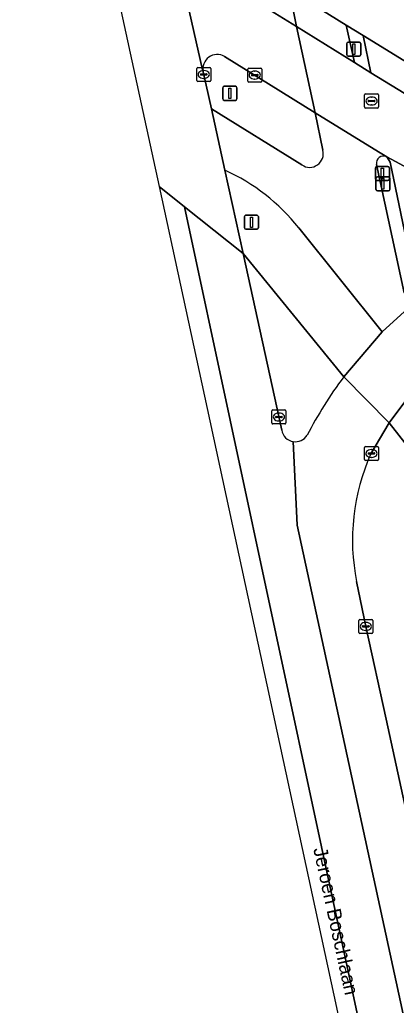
# Model space of a CAD drawing. Extents: x 163008 to 163854, y 382777 to 383982.
# Drawn here: x 163122.8 to 163149.6, y 383534.4 to 383604.5 of the extents above; entities that cross this region are included whole.
import ezdxf

# ---------------------------------------------------------------- set-up
doc = ezdxf.new("R2010")
doc.units = 0
for name, color, linetype in [('IMGEO_Berm_groen', 7, 'Continuous'), ('IMGEO_Drukknoppaal', 7, 'Continuous'), ('IMGEO_Fietspad_open', 7, 'Continuous'), ('IMGEO_Kolk', 7, 'Continuous'), ('IMGEO_Openbare_ruimte_label', 7, 'Continuous'), ('IMGEO_Rijbaan_lokaal_gesloten', 7, 'Continuous'), ('IMGEO_Rijbaan_regionaal_gesloten', 7, 'Continuous'), ('IMGEO_Rioolput', 7, 'Continuous'), ('IMGEO_Verkeerseiland_open', 7, 'Continuous'), ('IMGEO_Verkeersregelinstallatiepaal', 7, 'Continuous'), ('IMGEO_Voetpad_open', 7, 'Continuous')]:
    doc.layers.add(name, color=color, linetype=linetype)

msp = doc.modelspace()

# ---------------------------------------------------------------- linework, layer by layer
at = {"layer": 'IMGEO_Berm_groen'}
for points in [[(163151.536, 383572.607), (163149.064, 383575.796), (163147.75, 383573.589)], [(163146.741, 383564.507), (163147.395, 383561.318), (163148.833, 383554.724), (163160.745, 383500), (163161.912, 383494.662), (163163.127, 383489.1), (163164.832, 383481.224)]]:
    msp.add_lwpolyline(points, dxfattribs=at)
msp.add_arc((163161.464, 383567.468), 15.018, 155.94815, 191.37285, dxfattribs=at)
at = {"layer": 'IMGEO_Drukknoppaal'}
for p, q in [((163148.117, 383592.385), (163148.117, 383593.185)), ((163148.117, 383593.185), (163148.117, 383592.385)), ((163148.217, 383593.285), (163149.007, 383593.285)), ((163149.007, 383593.285), (163148.217, 383593.285)), ((163149.107, 383593.185), (163149.107, 383592.385)), ((163149.107, 383592.385), (163149.107, 383593.185)), ((163149.007, 383592.285), (163148.217, 383592.285)), ((163148.217, 383592.285), (163149.007, 383592.285))]:
    msp.add_line(p, q, dxfattribs=at)
msp.add_lwpolyline([(163148.537, 383593.16), (163148.687, 383593.16), (163148.687, 383592.41), (163148.537, 383592.41), (163148.537, 383593.16)], dxfattribs=at)
for centre, start, end in [((163148.217, 383593.185), 90, 180), ((163148.217, 383593.185), 90, 180), ((163149.007, 383593.185), 0, 90), ((163149.007, 383593.185), 360, 90), ((163148.217, 383592.385), 180, 270), ((163148.217, 383592.385), 180, 270), ((163149.007, 383592.385), 270, 0), ((163149.007, 383592.385), 270, 0)]:
    msp.add_arc(centre, 0.1, start, end, dxfattribs=at)
at = {"layer": 'IMGEO_Fietspad_open'}
msp.add_lwpolyline([(163146.595, 383601.415), (163145.987, 383604.063), (163141.935, 383606.587), (163142.464, 383603.967)], close=True, dxfattribs=at)
for points in [[(163142.846, 383594.125), (163136.416, 383598.11), (163137.366, 383593.742)], [(163148.889, 383594.699), (163148.291, 383595.055), (163143.799, 383597.833), (163144.346, 383595.168)], [(163150.53, 383584.668), (163150.131, 383585.025), (163148.151, 383594.149)], [(163142.621, 383589.659), (163148.549, 383582.252), (163150.921, 383584.421), (163151.091, 383584.57)]]:
    msp.add_lwpolyline(points, dxfattribs=at)
for centre, radius, start, end in [((163143.397, 383594.933), 0.978, 235.71118, 13.91317), ((163148.654, 383594.245), 0.512, 62.61764, 190.77355), ((163131.697, 383581.022), 13.926, 38.3299, 65.97752)]:
    msp.add_arc(centre, radius, start, end, dxfattribs=at)
at = {"layer": 'IMGEO_Kolk'}
for p, q in [((163135.367, 383600.128), (163135.367, 383600.98)), ((163135.442, 383601.054), (163136.294, 383601.054)), ((163135.669, 383600.597), (163136.067, 383600.597)), ((163135.855, 383600.834), (163135.88, 383600.834)), ((163136.368, 383600.98), (163136.368, 383600.128)), ((163138.995, 383600.085), (163138.995, 383600.937)), ((163139.07, 383601.011), (163139.922, 383601.011)), ((163139.483, 383600.791), (163139.508, 383600.791)), ((163139.996, 383600.937), (163139.996, 383600.085)), ((163136.294, 383600.054), (163135.442, 383600.054)), ((163135.626, 383600.548), (163135.626, 383600.56)), ((163136.064, 383600.511), (163135.666, 383600.511)), ((163135.878, 383600.274), (163135.853, 383600.274)), ((163136.11, 383600.56), (163136.11, 383600.548)), ((163139.922, 383600.011), (163139.07, 383600.011)), ((163139.254, 383600.505), (163139.254, 383600.517)), ((163139.692, 383600.468), (163139.294, 383600.468)), ((163139.297, 383600.554), (163139.695, 383600.554)), ((163139.506, 383600.231), (163139.481, 383600.231)), ((163139.738, 383600.517), (163139.738, 383600.505)), ((163140.713, 383575.783), (163140.713, 383576.635)), ((163140.788, 383576.709), (163141.64, 383576.709)), ((163140.972, 383576.203), (163140.972, 383576.215)), ((163141.41, 383576.166), (163141.012, 383576.166)), ((163141.015, 383576.252), (163141.413, 383576.252)), ((163141.201, 383576.489), (163141.226, 383576.489)), ((163141.456, 383576.215), (163141.456, 383576.203)), ((163141.714, 383576.635), (163141.714, 383575.783)), ((163141.64, 383575.709), (163140.788, 383575.709)), ((163141.224, 383575.929), (163141.199, 383575.929)), ((163147.296, 383573.186), (163147.296, 383574.038)), ((163147.371, 383574.112), (163148.223, 383574.112)), ((163148.297, 383574.038), (163148.297, 383573.186)), ((163147.555, 383573.606), (163147.555, 383573.618)), ((163147.993, 383573.569), (163147.595, 383573.569)), ((163147.598, 383573.655), (163147.996, 383573.655)), ((163147.807, 383573.332), (163147.782, 383573.332)), ((163147.784, 383573.892), (163147.809, 383573.892)), ((163148.039, 383573.618), (163148.039, 383573.606)), ((163148.223, 383573.112), (163147.371, 383573.112)), ((163146.895, 383560.892), (163146.895, 383561.744)), ((163146.97, 383561.818), (163147.822, 383561.818)), ((163147.197, 383561.361), (163147.595, 383561.361)), ((163147.383, 383561.598), (163147.408, 383561.598)), ((163147.896, 383561.744), (163147.896, 383560.892)), ((163147.822, 383560.818), (163146.97, 383560.818)), ((163147.154, 383561.312), (163147.154, 383561.324)), ((163147.592, 383561.275), (163147.194, 383561.275)), ((163147.406, 383561.038), (163147.381, 383561.038)), ((163147.638, 383561.324), (163147.638, 383561.312))]:
    msp.add_line(p, q, dxfattribs=at)
for points in [[(163135.367, 383600.128), (163135.367, 383600.98)], [(163135.442, 383601.054), (163136.294, 383601.054)], [(163136.368, 383600.98), (163136.368, 383600.128)], [(163138.995, 383600.085), (163138.995, 383600.937)], [(163139.07, 383601.011), (163139.922, 383601.011)], [(163139.996, 383600.937), (163139.996, 383600.085)], [(163136.294, 383600.054), (163135.442, 383600.054)], [(163139.922, 383600.011), (163139.07, 383600.011)], [(163140.713, 383575.783), (163140.713, 383576.635)], [(163140.788, 383576.709), (163141.64, 383576.709)], [(163141.714, 383576.635), (163141.714, 383575.783)], [(163141.64, 383575.709), (163140.788, 383575.709)], [(163147.296, 383573.186), (163147.296, 383574.038)], [(163147.371, 383574.112), (163148.223, 383574.112)], [(163148.297, 383574.038), (163148.297, 383573.186)], [(163148.223, 383573.112), (163147.371, 383573.112)], [(163146.895, 383560.892), (163146.895, 383561.744)], [(163146.97, 383561.818), (163147.822, 383561.818)], [(163147.896, 383561.744), (163147.896, 383560.892)], [(163147.822, 383560.818), (163146.97, 383560.818)]]:
    msp.add_lwpolyline(points, dxfattribs=at)
for centre, radius, start, end in [((163135.444, 383600.978), 0.0765, 91.55205, 178.44795), ((163135.444, 383600.978), 0.0765, 91.55205, 178.44795), ((163135.666, 383600.557), 0.0403, 85.87752, 175.75265), ((163136.071, 383600.559), 0.0386, 1.73085, 96.63898), ((163136.292, 383600.978), 0.0765, 1.55205, 88.44795), ((163136.292, 383600.978), 0.0765, 1.55205, 88.44795), ((163139.072, 383600.935), 0.0765, 91.55205, 178.44795), ((163139.072, 383600.935), 0.0765, 91.55205, 178.44795), ((163139.92, 383600.935), 0.0765, 1.55205, 88.44795), ((163139.92, 383600.935), 0.0765, 1.55205, 88.44795), ((163135.444, 383600.13), 0.0765, 181.55205, 268.44795), ((163135.444, 383600.13), 0.0765, 181.55205, 268.44795), ((163135.663, 383600.547), 0.0366, 178.93798, 274.71019), ((163136.067, 383600.554), 0.043, 264.86636, 352.45326), ((163136.292, 383600.13), 0.0765, 271.55205, 358.44795), ((163136.292, 383600.13), 0.0765, 271.55205, 358.44795), ((163139.072, 383600.087), 0.0765, 181.55205, 268.44795), ((163139.072, 383600.087), 0.0765, 181.55205, 268.44795), ((163139.294, 383600.514), 0.0403, 85.87752, 175.75265), ((163139.291, 383600.504), 0.0366, 178.93798, 274.71019), ((163139.695, 383600.511), 0.043, 264.86636, 352.45326), ((163139.699, 383600.516), 0.0386, 1.73085, 96.63898), ((163139.92, 383600.087), 0.0765, 271.55205, 358.44795), ((163139.92, 383600.087), 0.0765, 271.55205, 358.44795), ((163140.79, 383576.633), 0.0765, 91.55205, 178.44795), ((163140.79, 383576.633), 0.0765, 91.55205, 178.44795), ((163141.012, 383576.212), 0.0403, 85.87752, 175.75265), ((163141.009, 383576.202), 0.0366, 178.93798, 274.71019), ((163141.413, 383576.209), 0.043, 264.86636, 352.45326), ((163141.417, 383576.214), 0.0386, 1.73085, 96.63898), ((163141.638, 383576.633), 0.0765, 1.55205, 88.44795), ((163141.638, 383576.633), 0.0765, 1.55205, 88.44795), ((163140.79, 383575.785), 0.0765, 181.55205, 268.44795), ((163140.79, 383575.785), 0.0765, 181.55205, 268.44795), ((163141.638, 383575.785), 0.0765, 271.55205, 358.44795), ((163141.638, 383575.785), 0.0765, 271.55205, 358.44795), ((163147.373, 383574.036), 0.0765, 91.55205, 178.44795), ((163147.373, 383574.036), 0.0765, 91.55205, 178.44795), ((163148.221, 383574.036), 0.0765, 1.55205, 88.44795), ((163148.221, 383574.036), 0.0765, 1.55205, 88.44795), ((163147.595, 383573.615), 0.0403, 85.87752, 175.75265), ((163147.592, 383573.605), 0.0366, 178.93798, 274.71019), ((163147.996, 383573.612), 0.043, 264.86636, 352.45326), ((163148, 383573.617), 0.0386, 1.73085, 96.63898), ((163147.373, 383573.188), 0.0765, 181.55205, 268.44795), ((163147.373, 383573.188), 0.0765, 181.55205, 268.44795), ((163148.221, 383573.188), 0.0765, 271.55205, 358.44795), ((163148.221, 383573.188), 0.0765, 271.55205, 358.44795), ((163146.972, 383561.742), 0.0765, 91.55205, 178.44795), ((163146.972, 383561.742), 0.0765, 91.55205, 178.44795), ((163147.194, 383561.321), 0.0403, 85.87752, 175.75265), ((163147.599, 383561.323), 0.0386, 1.73085, 96.63898), ((163147.82, 383561.742), 0.0765, 1.55205, 88.44795), ((163147.82, 383561.742), 0.0765, 1.55205, 88.44795), ((163146.972, 383560.894), 0.0765, 181.55205, 268.44795), ((163146.972, 383560.894), 0.0765, 181.55205, 268.44795), ((163147.191, 383561.311), 0.0366, 178.93798, 274.71019), ((163147.595, 383561.318), 0.043, 264.86636, 352.45326), ((163147.82, 383560.894), 0.0765, 271.55205, 358.44795), ((163147.82, 383560.894), 0.0765, 271.55205, 358.44795)]:
    msp.add_arc(centre, radius, start, end, dxfattribs=at)
for centre, major_axis, ratio, start_param, end_param in [((163135.854, 383600.554), (-0.387, 0.002), 0.722429, 4.712389, 7.853982), ((163135.879, 383600.554), (-0.39, 0.002), 0.717154, 1.570796, 4.712389), ((163139.482, 383600.511), (-0.387, 0.002), 0.722429, 4.712389, 7.853982), ((163139.507, 383600.511), (-0.39, 0.002), 0.717154, 1.570796, 4.712389), ((163141.2, 383576.209), (-0.387, 0.002), 0.722429, 4.712389, 7.853982), ((163141.225, 383576.209), (-0.39, 0.002), 0.717154, 1.570796, 4.712389), ((163147.783, 383573.612), (-0.387, 0.002), 0.722429, 4.712389, 7.853982), ((163147.808, 383573.612), (-0.39, 0.002), 0.717154, 1.570796, 4.712389), ((163147.382, 383561.318), (-0.387, 0.002), 0.722429, 4.712389, 7.853982), ((163147.407, 383561.318), (-0.39, 0.002), 0.717154, 1.570796, 4.712389)]:
    msp.add_ellipse(centre, major_axis=major_axis, ratio=ratio, start_param=start_param, end_param=end_param, dxfattribs=at)
at = {"layer": 'IMGEO_Rijbaan_lokaal_gesloten'}
for points in [[(163130.555, 383625.629), (163129.893, 383626.912), (163135.786, 383600.895), (163135.826, 383600.741)], [(163156.493, 383608.158), (163147.428, 383613.827), (163147.194, 383613.973), (163144.456, 383615.686), (163144.337, 383615.76), (163143.482, 383616.295), (163143.218, 383616.452), (163138.241, 383619.414), (163141.935, 383606.587), (163145.987, 383604.063), (163147.203, 383603.335), (163150.412, 383601.351), (163152.93, 383599.793)], [(163137.347, 383601.846), (163143.799, 383597.833), (163142.464, 383603.967), (163137.53, 383607.019)], [(163154.072, 383597.007), (163150.664, 383598.904), (163147.75, 383600.682), (163146.595, 383601.415), (163142.464, 383603.967), (163143.799, 383597.833), (163148.291, 383595.055), (163148.889, 383594.699), (163152.492, 383592.756), (163154.256, 383591.873), (163156.301, 383590.949)]]:
    msp.add_lwpolyline(points, dxfattribs=at)
msp.add_lwpolyline([(163154.243, 383581.225), (163154.371, 383581.339), (163156.83, 383583.531), (163153.813, 383586.947), (163151.326, 383584.774), (163151.091, 383584.57), (163150.921, 383584.421), (163148.549, 383582.252), (163145.821, 383579.058), (163149.064, 383575.796), (163150.538, 383577.761), (163151.19, 383578.462), (163151.943, 383579.18)], close=True, dxfattribs=at)
msp.add_arc((163136.837, 383600.949), 1.032, 60.34882, 191.64767, dxfattribs=at)
at = {"layer": 'IMGEO_Rijbaan_regionaal_gesloten'}
for points in [[(163126.442, 383621.489), (163128.888, 383610.179), (163131.535, 383597.936), (163132.69, 383592.598), (163134.503, 383591.15), (163138.661, 383587.83), (163137.366, 383593.742), (163136.416, 383598.11), (163135.826, 383600.741), (163135.786, 383600.895), (163129.893, 383626.912), (163128.98, 383631.388), (163128.935, 383631.609), (163128.706, 383632.73), (163128.13, 383635.558), (163124.134, 383638.055), (163122.773, 383638.9), (163123.886, 383633.617), (163126.442, 383621.489)], [(163173.105, 383401.129), (163170.496, 383416.864), (163167.702, 383432.568), (163165.593, 383444.417), (163163.278, 383456.29), (163160.943, 383468.26), (163153.991, 383500.14), (163134.503, 383591.15), (163132.69, 383592.598), (163136.295, 383575.927), (163147.642, 383523.455), (163152.119, 383502.432), (163153.755, 383494.754), (163164.567, 383443.985), (163171.191, 383403.178)], [(163141.419, 383575.271), (163138.661, 383587.83), (163134.503, 383591.15), (163153.991, 383500.14), (163160.943, 383468.26), (163163.278, 383456.29), (163165.593, 383444.417), (163167.702, 383432.568), (163170.496, 383416.864), (163173.105, 383401.129)], [(163147.75, 383573.589), (163149.064, 383575.796), (163145.821, 383579.058)], [(163142.227, 383574.456), (163142.523, 383568.525), (163157.395, 383499.872), (163163.262, 383472.944), (163164.976, 383467.058), (163163.933, 383472.832), (163163.758, 383474.224), (163163.334, 383481.961), (163162.94, 383489.06), (163163.127, 383489.1), (163161.912, 383494.662), (163160.745, 383500), (163148.833, 383554.724)], [(163167.525, 383454.201), (163165.174, 383467.027), (163164.976, 383467.058), (163163.262, 383472.944), (163157.395, 383499.872), (163142.523, 383568.525), (163142.227, 383574.456)], [(163148.833, 383554.724), (163147.395, 383561.318), (163146.741, 383564.507)]]:
    msp.add_lwpolyline(points, dxfattribs=at)
for centre, radius, start, end in [((163170.568, 383560.625), 30.857, 143.31929, 152.43209), ((163142.382, 383575.417), 0.974, 188.647, 260.85877), ((163142.385, 383575.418), 0.974, 260.68718, 328.33187), ((163161.464, 383567.468), 15.018, 155.94815, 191.37285)]:
    msp.add_arc(centre, radius, start, end, dxfattribs=at)
at = {"layer": 'IMGEO_Rioolput'}
for p, q in [((163147.38, 383599.172), (163148.232, 383599.172)), ((163147.305, 383598.246), (163147.305, 383599.098)), ((163147.564, 383598.666), (163147.564, 383598.678)), ((163148.002, 383598.629), (163147.604, 383598.629)), ((163147.607, 383598.715), (163148.005, 383598.715)), ((163147.793, 383598.952), (163147.818, 383598.952)), ((163148.048, 383598.678), (163148.048, 383598.666)), ((163148.306, 383599.098), (163148.306, 383598.246)), ((163148.232, 383598.172), (163147.38, 383598.172)), ((163147.816, 383598.392), (163147.791, 383598.392))]:
    msp.add_line(p, q, dxfattribs=at)
for points in [[(163147.38, 383599.172), (163148.232, 383599.172)], [(163147.305, 383598.246), (163147.305, 383599.098)], [(163148.306, 383599.098), (163148.306, 383598.246)], [(163148.232, 383598.172), (163147.38, 383598.172)]]:
    msp.add_lwpolyline(points, dxfattribs=at)
for centre, radius, start, end in [((163147.382, 383599.096), 0.0765, 91.55205, 178.44795), ((163147.382, 383599.096), 0.0765, 91.55205, 178.44795), ((163148.23, 383599.096), 0.0765, 1.55205, 88.44795), ((163148.23, 383599.096), 0.0765, 1.55205, 88.44795), ((163147.604, 383598.675), 0.0403, 85.87752, 175.75265), ((163147.601, 383598.665), 0.0366, 178.93798, 274.71019), ((163148.005, 383598.672), 0.043, 264.86636, 352.45326), ((163148.009, 383598.677), 0.0386, 1.73085, 96.63898), ((163147.382, 383598.248), 0.0765, 181.55205, 268.44795), ((163147.382, 383598.248), 0.0765, 181.55205, 268.44795), ((163148.23, 383598.248), 0.0765, 271.55205, 358.44795), ((163148.23, 383598.248), 0.0765, 271.55205, 358.44795)]:
    msp.add_arc(centre, radius, start, end, dxfattribs=at)
for centre, major_axis, ratio, start_param, end_param in [((163147.792, 383598.672), (-0.387, 0.002), 0.722429, 4.712389, 7.853982), ((163147.817, 383598.672), (-0.39, 0.002), 0.717154, 1.570796, 4.712389)]:
    msp.add_ellipse(centre, major_axis=major_axis, ratio=ratio, start_param=start_param, end_param=end_param, dxfattribs=at)
at = {"layer": 'IMGEO_Verkeerseiland_open'}
for points in [[(163137.53, 383607.019), (163142.464, 383603.967), (163141.935, 383606.587), (163138.534, 383608.698)], [(163144.346, 383595.168), (163143.799, 383597.833), (163137.347, 383601.846)], [(163135.826, 383600.741), (163136.416, 383598.11), (163142.846, 383594.125)], [(163151.263, 383585.396), (163150.913, 383585.766), (163149.126, 383594.332), (163148.889, 383594.699)], [(163148.151, 383594.149), (163150.131, 383585.025), (163150.53, 383584.668)], [(163145.821, 383579.058), (163138.661, 383587.83), (163141.419, 383575.271)]]:
    msp.add_lwpolyline(points, dxfattribs=at)
msp.add_lwpolyline([(163146.595, 383601.415), (163147.75, 383600.682), (163147.203, 383603.335), (163145.987, 383604.063)], close=True, dxfattribs=at)
for centre, radius, start, end in [((163136.837, 383600.949), 1.032, 60.34882, 191.64767), ((163143.397, 383594.933), 0.978, 235.71118, 13.91317), ((163148.654, 383594.245), 0.512, 62.61764, 190.77355), ((163170.568, 383560.625), 30.857, 143.31929, 152.43209), ((163142.382, 383575.417), 0.974, 188.647, 260.85877), ((163142.385, 383575.418), 0.974, 260.68718, 328.33187)]:
    msp.add_arc(centre, radius, start, end, dxfattribs=at)
at = {"layer": 'IMGEO_Verkeersregelinstallatiepaal'}
for p, q in [((163146.045, 383601.963), (163146.045, 383602.763)), ((163146.045, 383602.763), (163146.045, 383601.963)), ((163146.145, 383602.863), (163146.935, 383602.863)), ((163146.935, 383602.863), (163146.145, 383602.863)), ((163147.035, 383602.763), (163147.035, 383601.963)), ((163147.035, 383601.963), (163147.035, 383602.763)), ((163146.935, 383601.863), (163146.145, 383601.863)), ((163146.145, 383601.863), (163146.935, 383601.863)), ((163137.227, 383598.816), (163137.227, 383599.616)), ((163137.227, 383599.616), (163137.227, 383598.816)), ((163137.327, 383599.716), (163138.117, 383599.716)), ((163138.117, 383599.716), (163137.327, 383599.716)), ((163138.217, 383599.616), (163138.217, 383598.816)), ((163138.217, 383598.816), (163138.217, 383599.616)), ((163138.117, 383598.716), (163137.327, 383598.716)), ((163137.327, 383598.716), (163138.117, 383598.716)), ((163148.079, 383593.125), (163148.079, 383593.925)), ((163148.079, 383593.925), (163148.079, 383593.125)), ((163148.179, 383594.025), (163148.969, 383594.025)), ((163148.969, 383594.025), (163148.179, 383594.025)), ((163149.069, 383593.925), (163149.069, 383593.125)), ((163149.069, 383593.125), (163149.069, 383593.925)), ((163148.969, 383593.025), (163148.179, 383593.025)), ((163148.179, 383593.025), (163148.969, 383593.025)), ((163138.765, 383589.648), (163138.765, 383590.448)), ((163138.765, 383590.448), (163138.765, 383589.648)), ((163138.865, 383590.548), (163139.655, 383590.548)), ((163139.655, 383590.548), (163138.865, 383590.548)), ((163139.755, 383590.448), (163139.755, 383589.648)), ((163139.755, 383589.648), (163139.755, 383590.448)), ((163139.655, 383589.548), (163138.865, 383589.548)), ((163138.865, 383589.548), (163139.655, 383589.548))]:
    msp.add_line(p, q, dxfattribs=at)
for points in [[(163146.465, 383602.738), (163146.615, 383602.738), (163146.615, 383601.988), (163146.465, 383601.988), (163146.465, 383602.738)], [(163137.647, 383599.591), (163137.797, 383599.591), (163137.797, 383598.841), (163137.647, 383598.841), (163137.647, 383599.591)], [(163148.499, 383593.9), (163148.649, 383593.9), (163148.649, 383593.15), (163148.499, 383593.15), (163148.499, 383593.9)], [(163139.185, 383590.423), (163139.335, 383590.423), (163139.335, 383589.673), (163139.185, 383589.673), (163139.185, 383590.423)]]:
    msp.add_lwpolyline(points, dxfattribs=at)
for centre, start, end in [((163146.145, 383602.763), 90, 180), ((163146.145, 383602.763), 90, 180), ((163146.935, 383602.763), 0, 90), ((163146.935, 383602.763), 360, 90), ((163146.145, 383601.963), 180, 270), ((163146.145, 383601.963), 180, 270), ((163146.935, 383601.963), 270, 0), ((163146.935, 383601.963), 270, 0), ((163137.327, 383599.616), 90, 180), ((163137.327, 383599.616), 90, 180), ((163138.117, 383599.616), 0, 90), ((163138.117, 383599.616), 360, 90), ((163137.327, 383598.816), 180, 270), ((163137.327, 383598.816), 180, 270), ((163138.117, 383598.816), 270, 0), ((163138.117, 383598.816), 270, 0), ((163148.179, 383593.925), 90, 180), ((163148.179, 383593.925), 90, 180), ((163148.969, 383593.925), 0, 90), ((163148.969, 383593.925), 360, 90), ((163148.179, 383593.125), 180, 270), ((163148.179, 383593.125), 180, 270), ((163148.969, 383593.125), 270, 0), ((163148.969, 383593.125), 270, 0), ((163138.865, 383590.448), 90, 180), ((163138.865, 383590.448), 90, 180), ((163139.655, 383590.448), 0, 90), ((163139.655, 383590.448), 360, 90), ((163138.865, 383589.648), 180, 270), ((163138.865, 383589.648), 180, 270), ((163139.655, 383589.648), 270, 0), ((163139.655, 383589.648), 270, 0)]:
    msp.add_arc(centre, 0.1, start, end, dxfattribs=at)
at = {"layer": 'IMGEO_Voetpad_open'}
msp.add_lwpolyline([(163150.664, 383598.904), (163150.219, 383600.818), (163150.412, 383601.351), (163147.203, 383603.335), (163147.75, 383600.682)], close=True, dxfattribs=at)
for points in [[(163152.492, 383592.756), (163148.889, 383594.699), (163149.126, 383594.332), (163150.913, 383585.766), (163151.263, 383585.396)], [(163137.366, 383593.742), (163138.661, 383587.83), (163145.821, 383579.058), (163148.549, 383582.252), (163142.621, 383589.659)], [(163152.31, 383575.35), (163150.538, 383577.761), (163149.064, 383575.796), (163151.536, 383572.607), (163152.553, 383575.167)]]:
    msp.add_lwpolyline(points, dxfattribs=at)
msp.add_arc((163131.697, 383581.022), 13.926, 38.3299, 65.97752, dxfattribs=at)

# ---------------------------------------------------------------- texts
at = {"layer": 'IMGEO_Openbare_ruimte_label'}
msp.add_text('Jeroen Boschlaan', height=1, rotation=282.29886, dxfattribs=at).set_placement((163143.651, 383545.5))

doc.saveas('drawing.dxf')
